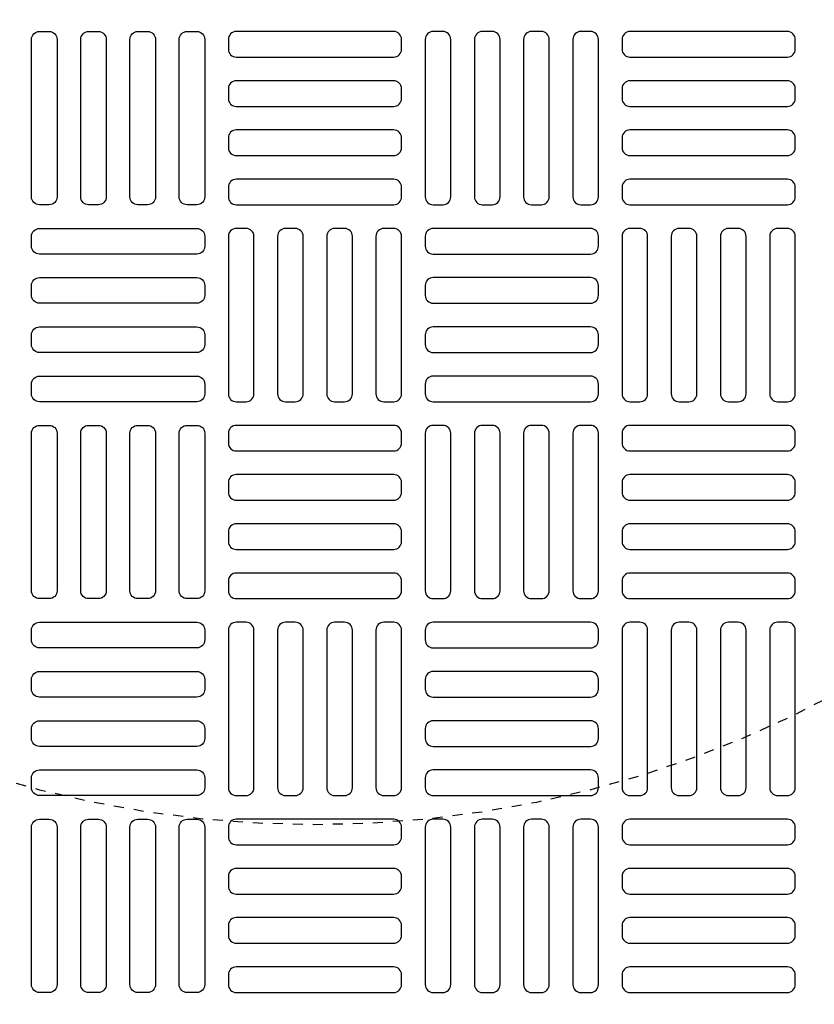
# Model space of a CAD drawing. Extents: x -169 to 7270, y -140 to 2984.
# Tile 692 of 718: x 6837 to 6845, y 1466 to 1476. Entities that reach past the tile are written whole.
import ezdxf

# ---------------------------------------------------------------- set-up
doc = ezdxf.new("R2010")
doc.units = 0
doc.header["$MEASUREMENT"] = 0
doc.linetypes.add('HIDDEN2', pattern=[0.28125, 0.1875, -0.09375])
doc.layers.get('DEFPOINTS').update_dxf_attribs({"linetype": 'CONTINUOUS'})
for name, color, linetype in [('TANK-MANHOLE-COVER-40', 2, 'CONTINUOUS'), ('TANK-MANHOLE-COVER-HATCH-40', 252, 'CONTINUOUS'), ('TANK-SLOPE', 3, 'CONTINUOUS')]:
    doc.layers.add(name, color=color, linetype=linetype)

msp = doc.modelspace()

# ---------------------------------------------------------------- linework, layer by layer
at = {"layer": 'DEFPOINTS', "color": 8, "linetype": 'HIDDEN2', "ltscale": 0.125}
msp.add_circle((6840.19351, 1479.01916), 14, dxfattribs=at)
msp.add_circle((6840.19351, 1479.01916), 14, dxfattribs=at)
at = {"layer": 'DEFPOINTS', "color": 8, "linetype": 'HIDDEN2', "ltscale": 0.5}
msp.add_circle((6840.19351, 1479.01916), 11, dxfattribs=at)
msp.add_circle((6840.19351, 1479.01916), 11, dxfattribs=at)
at = {"layer": 'TANK-MANHOLE-COVER-40', "color": 4, "linetype": 'Continuous'}
msp.add_circle((6840.19428, 1479.01916), 22.63902, dxfattribs=at)
at = {"layer": 'TANK-MANHOLE-COVER-40', "color": 1, "linetype": 'Continuous'}
msp.add_circle((6840.19428, 1479.01916), 22.44094, dxfattribs=at)
at = {"layer": 'TANK-MANHOLE-COVER-40', "color": 2, "linetype": 'Continuous'}
msp.add_circle((6840.19428, 1479.01916), 21.65354, dxfattribs=at)
at = {"layer": 'TANK-MANHOLE-COVER-HATCH-40', "linetype": 'Continuous', "flags": 128}
for points in [[(6837.5368, 1475.94829, -0.4142136), (6837.61554, 1475.86955), (6837.61554, 1474.29475, -0.4142136), (6837.5368, 1474.21601), (6837.43837, 1474.21601, -0.4142136), (6837.35963, 1474.29475), (6837.35963, 1475.86955, -0.4142136), (6837.43837, 1475.94829)], [(6838.02892, 1475.94829, -0.4142136), (6838.10766, 1475.86955), (6838.10766, 1474.29475, -0.4142136), (6838.02892, 1474.21601), (6837.9305, 1474.21601, -0.4142136), (6837.85176, 1474.29475), (6837.85176, 1475.86955, -0.4142136), (6837.9305, 1475.94829)], [(6838.52105, 1475.94829, -0.4142136), (6838.59979, 1475.86955), (6838.59979, 1474.29475, -0.4142136), (6838.52105, 1474.21601), (6838.42262, 1474.21601, -0.4142136), (6838.34388, 1474.29475), (6838.34388, 1475.86955, -0.4142136), (6838.42262, 1475.94829)], [(6839.01317, 1475.94829, -0.4142136), (6839.09191, 1475.86955), (6839.09191, 1474.29475, -0.4142136), (6839.01317, 1474.21601), (6838.91475, 1474.21601, -0.4142136), (6838.83601, 1474.29475), (6838.83601, 1475.86955, -0.4142136), (6838.91475, 1475.94829)], [(6839.32813, 1475.77113, 0.4142136), (6839.40687, 1475.69239), (6840.98168, 1475.69239, 0.4142136), (6841.06042, 1475.77113), (6841.06042, 1475.86955, 0.4142136), (6840.98168, 1475.94829), (6839.40687, 1475.94829, 0.4142136), (6839.32813, 1475.86955)], [(6841.37538, 1475.94829, 0.4142136), (6841.29664, 1475.86955), (6841.29664, 1474.29475, 0.4142136), (6841.37538, 1474.21601), (6841.4738, 1474.21601, 0.4142136), (6841.55254, 1474.29475), (6841.55254, 1475.86955, 0.4142136), (6841.4738, 1475.94829)], [(6841.8675, 1475.94829, 0.4142136), (6841.78876, 1475.86955), (6841.78876, 1474.29475, 0.4142136), (6841.8675, 1474.21601), (6841.96593, 1474.21601, 0.4142136), (6842.04467, 1474.29475), (6842.04467, 1475.86955, 0.4142136), (6841.96593, 1475.94829)], [(6842.35963, 1475.94829, 0.4142136), (6842.28089, 1475.86955), (6842.28089, 1474.29475, 0.4142136), (6842.35963, 1474.21601), (6842.45806, 1474.21601, 0.4142136), (6842.5368, 1474.29475), (6842.5368, 1475.86955, 0.4142136), (6842.45806, 1475.94829)], [(6842.85176, 1475.94829, 0.4142136), (6842.77302, 1475.86955), (6842.77302, 1474.29475, 0.4142136), (6842.85176, 1474.21601), (6842.95018, 1474.21601, 0.4142136), (6843.02892, 1474.29475), (6843.02892, 1475.86955, 0.4142136), (6842.95018, 1475.94829)], [(6843.26514, 1475.77113, 0.4142136), (6843.34388, 1475.69239), (6844.91869, 1475.69239, 0.4142136), (6844.99743, 1475.77113), (6844.99743, 1475.86955, 0.4142136), (6844.91869, 1475.94829), (6843.34388, 1475.94829, 0.4142136), (6843.26514, 1475.86955)], [(6839.32813, 1475.279, 0.4142136), (6839.40687, 1475.20026), (6840.98168, 1475.20026, 0.4142136), (6841.06042, 1475.279), (6841.06042, 1475.37743, 0.4142136), (6840.98168, 1475.45617), (6839.40687, 1475.45617, 0.4142136), (6839.32813, 1475.37743)], [(6843.26514, 1475.279, 0.4142136), (6843.34388, 1475.20026), (6844.91869, 1475.20026, 0.4142136), (6844.99743, 1475.279), (6844.99743, 1475.37743, 0.4142136), (6844.91869, 1475.45617), (6843.34388, 1475.45617, 0.4142136), (6843.26514, 1475.37743)], [(6839.32813, 1474.78688, 0.4142136), (6839.40687, 1474.70814), (6840.98168, 1474.70814, 0.4142136), (6841.06042, 1474.78688), (6841.06042, 1474.8853, 0.4142136), (6840.98168, 1474.96404), (6839.40687, 1474.96404, 0.4142136), (6839.32813, 1474.8853)], [(6843.26514, 1474.78688, 0.4142136), (6843.34388, 1474.70814), (6844.91869, 1474.70814, 0.4142136), (6844.99743, 1474.78688), (6844.99743, 1474.8853, 0.4142136), (6844.91869, 1474.96404), (6843.34388, 1474.96404, 0.4142136), (6843.26514, 1474.8853)], [(6839.32813, 1474.29475, 0.4142136), (6839.40687, 1474.21601), (6840.98168, 1474.21601, 0.4142136), (6841.06042, 1474.29475), (6841.06042, 1474.39318, 0.4142136), (6840.98168, 1474.47192), (6839.40687, 1474.47192, 0.4142136), (6839.32813, 1474.39318)], [(6843.26514, 1474.29475, 0.4142136), (6843.34388, 1474.21601), (6844.91869, 1474.21601, 0.4142136), (6844.99743, 1474.29475), (6844.99743, 1474.39318, 0.4142136), (6844.91869, 1474.47192), (6843.34388, 1474.47192, 0.4142136), (6843.26514, 1474.39318)], [(6837.35963, 1473.90105, -0.4142136), (6837.43837, 1473.97979), (6839.01317, 1473.97979, -0.4142136), (6839.09191, 1473.90105), (6839.09191, 1473.80262, -0.4142136), (6839.01317, 1473.72388), (6837.43837, 1473.72388, -0.4142136), (6837.35963, 1473.80262)], [(6839.40687, 1473.97979, 0.4142136), (6839.32813, 1473.90105), (6839.32813, 1472.32625, 0.4142136), (6839.40687, 1472.24751), (6839.5053, 1472.24751, 0.4142136), (6839.58404, 1472.32625), (6839.58404, 1473.90105, 0.4142136), (6839.5053, 1473.97979)], [(6839.899, 1473.97979, 0.4142136), (6839.82026, 1473.90105), (6839.82026, 1472.32625, 0.4142136), (6839.899, 1472.24751), (6839.99743, 1472.24751, 0.4142136), (6840.07617, 1472.32625), (6840.07617, 1473.90105, 0.4142136), (6839.99743, 1473.97979)], [(6840.39113, 1473.97979, 0.4142136), (6840.31239, 1473.90105), (6840.31239, 1472.32625, 0.4142136), (6840.39113, 1472.24751), (6840.48955, 1472.24751, 0.4142136), (6840.56829, 1472.32625), (6840.56829, 1473.90105, 0.4142136), (6840.48955, 1473.97979)], [(6840.88325, 1473.97979, 0.4142136), (6840.80451, 1473.90105), (6840.80451, 1472.32625, 0.4142136), (6840.88325, 1472.24751), (6840.98168, 1472.24751, 0.4142136), (6841.06042, 1472.32625), (6841.06042, 1473.90105, 0.4142136), (6840.98168, 1473.97979)], [(6843.02892, 1473.90105, 0.4142136), (6842.95018, 1473.97979), (6841.37538, 1473.97979, 0.4142136), (6841.29664, 1473.90105), (6841.29664, 1473.80262, 0.4142136), (6841.37538, 1473.72388), (6842.95018, 1473.72388, 0.4142136), (6843.02892, 1473.80262)], [(6843.34388, 1473.97979, 0.4142136), (6843.26514, 1473.90105), (6843.26514, 1472.32625, 0.4142136), (6843.34388, 1472.24751), (6843.44231, 1472.24751, 0.4142136), (6843.52105, 1472.32625), (6843.52105, 1473.90105, 0.4142136), (6843.44231, 1473.97979)], [(6843.83601, 1473.97979, 0.4142136), (6843.75727, 1473.90105), (6843.75727, 1472.32625, 0.4142136), (6843.83601, 1472.24751), (6843.93443, 1472.24751, 0.4142136), (6844.01317, 1472.32625), (6844.01317, 1473.90105, 0.4142136), (6843.93443, 1473.97979)], [(6844.32813, 1473.97979, 0.4142136), (6844.24939, 1473.90105), (6844.24939, 1472.32625, 0.4142136), (6844.32813, 1472.24751), (6844.42656, 1472.24751, 0.4142136), (6844.5053, 1472.32625), (6844.5053, 1473.90105, 0.4142136), (6844.42656, 1473.97979)], [(6844.82026, 1473.97979, 0.4142136), (6844.74152, 1473.90105), (6844.74152, 1472.32625, 0.4142136), (6844.82026, 1472.24751), (6844.91869, 1472.24751, 0.4142136), (6844.99743, 1472.32625), (6844.99743, 1473.90105, 0.4142136), (6844.91869, 1473.97979)], [(6837.35963, 1473.40892, -0.4142136), (6837.43837, 1473.48766), (6839.01317, 1473.48766, -0.4142136), (6839.09191, 1473.40892), (6839.09191, 1473.3105, -0.4142136), (6839.01317, 1473.23176), (6837.43837, 1473.23176, -0.4142136), (6837.35963, 1473.3105)], [(6843.02892, 1473.40892, 0.4142136), (6842.95018, 1473.48766), (6841.37538, 1473.48766, 0.4142136), (6841.29664, 1473.40892), (6841.29664, 1473.3105, 0.4142136), (6841.37538, 1473.23176), (6842.95018, 1473.23176, 0.4142136), (6843.02892, 1473.3105)], [(6837.35963, 1472.9168, -0.4142136), (6837.43837, 1472.99554), (6839.01317, 1472.99554, -0.4142136), (6839.09191, 1472.9168), (6839.09191, 1472.81837, -0.4142136), (6839.01317, 1472.73963), (6837.43837, 1472.73963, -0.4142136), (6837.35963, 1472.81837)], [(6843.02892, 1472.9168, 0.4142136), (6842.95018, 1472.99554), (6841.37538, 1472.99554, 0.4142136), (6841.29664, 1472.9168), (6841.29664, 1472.81837, 0.4142136), (6841.37538, 1472.73963), (6842.95018, 1472.73963, 0.4142136), (6843.02892, 1472.81837)], [(6837.35963, 1472.42467, -0.4142136), (6837.43837, 1472.50341), (6839.01317, 1472.50341, -0.4142136), (6839.09191, 1472.42467), (6839.09191, 1472.32625, -0.4142136), (6839.01317, 1472.24751), (6837.43837, 1472.24751, -0.4142136), (6837.35963, 1472.32625)], [(6843.02892, 1472.42467, 0.4142136), (6842.95018, 1472.50341), (6841.37538, 1472.50341, 0.4142136), (6841.29664, 1472.42467), (6841.29664, 1472.32625, 0.4142136), (6841.37538, 1472.24751), (6842.95018, 1472.24751, 0.4142136), (6843.02892, 1472.32625)], [(6837.5368, 1472.01129, -0.4142136), (6837.61554, 1471.93255), (6837.61554, 1470.35774, -0.4142136), (6837.5368, 1470.279), (6837.43837, 1470.279, -0.4142136), (6837.35963, 1470.35774), (6837.35963, 1471.93255, -0.4142136), (6837.43837, 1472.01129)], [(6838.02892, 1472.01129, -0.4142136), (6838.10766, 1471.93255), (6838.10766, 1470.35774, -0.4142136), (6838.02892, 1470.279), (6837.9305, 1470.279, -0.4142136), (6837.85176, 1470.35774), (6837.85176, 1471.93255, -0.4142136), (6837.9305, 1472.01129)], [(6838.52105, 1472.01129, -0.4142136), (6838.59979, 1471.93255), (6838.59979, 1470.35774, -0.4142136), (6838.52105, 1470.279), (6838.42262, 1470.279, -0.4142136), (6838.34388, 1470.35774), (6838.34388, 1471.93255, -0.4142136), (6838.42262, 1472.01129)], [(6839.01317, 1472.01129, -0.4142136), (6839.09191, 1471.93255), (6839.09191, 1470.35774, -0.4142136), (6839.01317, 1470.279), (6838.91475, 1470.279, -0.4142136), (6838.83601, 1470.35774), (6838.83601, 1471.93255, -0.4142136), (6838.91475, 1472.01129)], [(6839.32813, 1471.83412, 0.4142136), (6839.40687, 1471.75538), (6840.98168, 1471.75538, 0.4142136), (6841.06042, 1471.83412), (6841.06042, 1471.93255, 0.4142136), (6840.98168, 1472.01129), (6839.40687, 1472.01129, 0.4142136), (6839.32813, 1471.93255)], [(6841.37538, 1472.01129, 0.4142136), (6841.29664, 1471.93255), (6841.29664, 1470.35774, 0.4142136), (6841.37538, 1470.279), (6841.4738, 1470.279, 0.4142136), (6841.55254, 1470.35774), (6841.55254, 1471.93255, 0.4142136), (6841.4738, 1472.01129)], [(6841.8675, 1472.01129, 0.4142136), (6841.78876, 1471.93255), (6841.78876, 1470.35774, 0.4142136), (6841.8675, 1470.279), (6841.96593, 1470.279, 0.4142136), (6842.04467, 1470.35774), (6842.04467, 1471.93255, 0.4142136), (6841.96593, 1472.01129)], [(6842.35963, 1472.01129, 0.4142136), (6842.28089, 1471.93255), (6842.28089, 1470.35774, 0.4142136), (6842.35963, 1470.279), (6842.45806, 1470.279, 0.4142136), (6842.5368, 1470.35774), (6842.5368, 1471.93255, 0.4142136), (6842.45806, 1472.01129)], [(6842.85176, 1472.01129, 0.4142136), (6842.77302, 1471.93255), (6842.77302, 1470.35774, 0.4142136), (6842.85176, 1470.279), (6842.95018, 1470.279, 0.4142136), (6843.02892, 1470.35774), (6843.02892, 1471.93255, 0.4142136), (6842.95018, 1472.01129)], [(6843.26514, 1471.83412, 0.4142136), (6843.34388, 1471.75538), (6844.91869, 1471.75538, 0.4142136), (6844.99743, 1471.83412), (6844.99743, 1471.93255, 0.4142136), (6844.91869, 1472.01129), (6843.34388, 1472.01129, 0.4142136), (6843.26514, 1471.93255)], [(6839.32813, 1471.34199, 0.4142136), (6839.40687, 1471.26325), (6840.98168, 1471.26325, 0.4142136), (6841.06042, 1471.34199), (6841.06042, 1471.44042, 0.4142136), (6840.98168, 1471.51916), (6839.40687, 1471.51916, 0.4142136), (6839.32813, 1471.44042)], [(6843.26514, 1471.34199, 0.4142136), (6843.34388, 1471.26325), (6844.91869, 1471.26325, 0.4142136), (6844.99743, 1471.34199), (6844.99743, 1471.44042, 0.4142136), (6844.91869, 1471.51916), (6843.34388, 1471.51916, 0.4142136), (6843.26514, 1471.44042)], [(6839.32813, 1470.84987, 0.4142136), (6839.40687, 1470.77113), (6840.98168, 1470.77113, 0.4142136), (6841.06042, 1470.84987), (6841.06042, 1470.94829, 0.4142136), (6840.98168, 1471.02703), (6839.40687, 1471.02703, 0.4142136), (6839.32813, 1470.94829)], [(6843.26514, 1470.84987, 0.4142136), (6843.34388, 1470.77113), (6844.91869, 1470.77113, 0.4142136), (6844.99743, 1470.84987), (6844.99743, 1470.94829, 0.4142136), (6844.91869, 1471.02703), (6843.34388, 1471.02703, 0.4142136), (6843.26514, 1470.94829)], [(6839.32813, 1470.35774, 0.4142136), (6839.40687, 1470.279), (6840.98168, 1470.279, 0.4142136), (6841.06042, 1470.35774), (6841.06042, 1470.45617, 0.4142136), (6840.98168, 1470.53491), (6839.40687, 1470.53491, 0.4142136), (6839.32813, 1470.45617)], [(6843.26514, 1470.35774, 0.4142136), (6843.34388, 1470.279), (6844.91869, 1470.279, 0.4142136), (6844.99743, 1470.35774), (6844.99743, 1470.45617, 0.4142136), (6844.91869, 1470.53491), (6843.34388, 1470.53491, 0.4142136), (6843.26514, 1470.45617)], [(6837.35963, 1469.96404, -0.4142136), (6837.43837, 1470.04278), (6839.01317, 1470.04278, -0.4142136), (6839.09191, 1469.96404), (6839.09191, 1469.86562, -0.4142136), (6839.01317, 1469.78688), (6837.43837, 1469.78688, -0.4142136), (6837.35963, 1469.86562)], [(6839.40687, 1470.04278, 0.4142136), (6839.32813, 1469.96404), (6839.32813, 1468.38924, 0.4142136), (6839.40687, 1468.3105), (6839.5053, 1468.3105, 0.4142136), (6839.58404, 1468.38924), (6839.58404, 1469.96404, 0.4142136), (6839.5053, 1470.04278)], [(6839.899, 1470.04278, 0.4142136), (6839.82026, 1469.96404), (6839.82026, 1468.38924, 0.4142136), (6839.899, 1468.3105), (6839.99743, 1468.3105, 0.4142136), (6840.07617, 1468.38924), (6840.07617, 1469.96404, 0.4142136), (6839.99743, 1470.04278)], [(6840.39113, 1470.04278, 0.4142136), (6840.31239, 1469.96404), (6840.31239, 1468.38924, 0.4142136), (6840.39113, 1468.3105), (6840.48955, 1468.3105, 0.4142136), (6840.56829, 1468.38924), (6840.56829, 1469.96404, 0.4142136), (6840.48955, 1470.04278)], [(6840.88325, 1470.04278, 0.4142136), (6840.80451, 1469.96404), (6840.80451, 1468.38924, 0.4142136), (6840.88325, 1468.3105), (6840.98168, 1468.3105, 0.4142136), (6841.06042, 1468.38924), (6841.06042, 1469.96404, 0.4142136), (6840.98168, 1470.04278)], [(6843.02892, 1469.96404, 0.4142136), (6842.95018, 1470.04278), (6841.37538, 1470.04278, 0.4142136), (6841.29664, 1469.96404), (6841.29664, 1469.86562, 0.4142136), (6841.37538, 1469.78688), (6842.95018, 1469.78688, 0.4142136), (6843.02892, 1469.86562)], [(6843.34388, 1470.04278, 0.4142136), (6843.26514, 1469.96404), (6843.26514, 1468.38924, 0.4142136), (6843.34388, 1468.3105), (6843.44231, 1468.3105, 0.4142136), (6843.52105, 1468.38924), (6843.52105, 1469.96404, 0.4142136), (6843.44231, 1470.04278)], [(6843.83601, 1470.04278, 0.4142136), (6843.75727, 1469.96404), (6843.75727, 1468.38924, 0.4142136), (6843.83601, 1468.3105), (6843.93443, 1468.3105, 0.4142136), (6844.01317, 1468.38924), (6844.01317, 1469.96404, 0.4142136), (6843.93443, 1470.04278)], [(6844.32813, 1470.04278, 0.4142136), (6844.24939, 1469.96404), (6844.24939, 1468.38924, 0.4142136), (6844.32813, 1468.3105), (6844.42656, 1468.3105, 0.4142136), (6844.5053, 1468.38924), (6844.5053, 1469.96404, 0.4142136), (6844.42656, 1470.04278)], [(6844.82026, 1470.04278, 0.4142136), (6844.74152, 1469.96404), (6844.74152, 1468.38924, 0.4142136), (6844.82026, 1468.3105), (6844.91869, 1468.3105, 0.4142136), (6844.99743, 1468.38924), (6844.99743, 1469.96404, 0.4142136), (6844.91869, 1470.04278)], [(6837.35963, 1469.47192, -0.4142136), (6837.43837, 1469.55066), (6839.01317, 1469.55066, -0.4142136), (6839.09191, 1469.47192), (6839.09191, 1469.37349, -0.4142136), (6839.01317, 1469.29475), (6837.43837, 1469.29475, -0.4142136), (6837.35963, 1469.37349)], [(6843.02892, 1469.47192, 0.4142136), (6842.95018, 1469.55066), (6841.37538, 1469.55066, 0.4142136), (6841.29664, 1469.47192), (6841.29664, 1469.37349, 0.4142136), (6841.37538, 1469.29475), (6842.95018, 1469.29475, 0.4142136), (6843.02892, 1469.37349)], [(6837.35963, 1468.97979, -0.4142136), (6837.43837, 1469.05853), (6839.01317, 1469.05853, -0.4142136), (6839.09191, 1468.97979), (6839.09191, 1468.88136, -0.4142136), (6839.01317, 1468.80262), (6837.43837, 1468.80262, -0.4142136), (6837.35963, 1468.88136)], [(6843.02892, 1468.97979, 0.4142136), (6842.95018, 1469.05853), (6841.37538, 1469.05853, 0.4142136), (6841.29664, 1468.97979), (6841.29664, 1468.88136, 0.4142136), (6841.37538, 1468.80262), (6842.95018, 1468.80262, 0.4142136), (6843.02892, 1468.88136)], [(6837.35963, 1468.48766, -0.4142136), (6837.43837, 1468.5664), (6839.01317, 1468.5664, -0.4142136), (6839.09191, 1468.48766), (6839.09191, 1468.38924, -0.4142136), (6839.01317, 1468.3105), (6837.43837, 1468.3105, -0.4142136), (6837.35963, 1468.38924)], [(6843.02892, 1468.48766, 0.4142136), (6842.95018, 1468.5664), (6841.37538, 1468.5664, 0.4142136), (6841.29664, 1468.48766), (6841.29664, 1468.38924, 0.4142136), (6841.37538, 1468.3105), (6842.95018, 1468.3105, 0.4142136), (6843.02892, 1468.38924)], [(6837.5368, 1468.07428, -0.4142136), (6837.61554, 1467.99554), (6837.61554, 1466.42073, -0.4142136), (6837.5368, 1466.34199), (6837.43837, 1466.34199, -0.4142136), (6837.35963, 1466.42073), (6837.35963, 1467.99554, -0.4142136), (6837.43837, 1468.07428)], [(6838.02892, 1468.07428, -0.4142136), (6838.10766, 1467.99554), (6838.10766, 1466.42073, -0.4142136), (6838.02892, 1466.34199), (6837.9305, 1466.34199, -0.4142136), (6837.85176, 1466.42073), (6837.85176, 1467.99554, -0.4142136), (6837.9305, 1468.07428)], [(6838.52105, 1468.07428, -0.4142136), (6838.59979, 1467.99554), (6838.59979, 1466.42073, -0.4142136), (6838.52105, 1466.34199), (6838.42262, 1466.34199, -0.4142136), (6838.34388, 1466.42073), (6838.34388, 1467.99554, -0.4142136), (6838.42262, 1468.07428)], [(6839.01317, 1468.07428, -0.4142136), (6839.09191, 1467.99554), (6839.09191, 1466.42073, -0.4142136), (6839.01317, 1466.34199), (6838.91475, 1466.34199, -0.4142136), (6838.83601, 1466.42073), (6838.83601, 1467.99554, -0.4142136), (6838.91475, 1468.07428)], [(6839.32813, 1467.89711, 0.4142136), (6839.40687, 1467.81837), (6840.98168, 1467.81837, 0.4142136), (6841.06042, 1467.89711), (6841.06042, 1467.99554, 0.4142136), (6840.98168, 1468.07428), (6839.40687, 1468.07428, 0.4142136), (6839.32813, 1467.99554)], [(6841.37538, 1468.07428, 0.4142136), (6841.29664, 1467.99554), (6841.29664, 1466.42073, 0.4142136), (6841.37538, 1466.34199), (6841.4738, 1466.34199, 0.4142136), (6841.55254, 1466.42073), (6841.55254, 1467.99554, 0.4142136), (6841.4738, 1468.07428)], [(6841.8675, 1468.07428, 0.4142136), (6841.78876, 1467.99554), (6841.78876, 1466.42073, 0.4142136), (6841.8675, 1466.34199), (6841.96593, 1466.34199, 0.4142136), (6842.04467, 1466.42073), (6842.04467, 1467.99554, 0.4142136), (6841.96593, 1468.07428)], [(6842.35963, 1468.07428, 0.4142136), (6842.28089, 1467.99554), (6842.28089, 1466.42073, 0.4142136), (6842.35963, 1466.34199), (6842.45806, 1466.34199, 0.4142136), (6842.5368, 1466.42073), (6842.5368, 1467.99554, 0.4142136), (6842.45806, 1468.07428)], [(6842.85176, 1468.07428, 0.4142136), (6842.77302, 1467.99554), (6842.77302, 1466.42073, 0.4142136), (6842.85176, 1466.34199), (6842.95018, 1466.34199, 0.4142136), (6843.02892, 1466.42073), (6843.02892, 1467.99554, 0.4142136), (6842.95018, 1468.07428)], [(6843.26514, 1467.89711, 0.4142136), (6843.34388, 1467.81837), (6844.91869, 1467.81837, 0.4142136), (6844.99743, 1467.89711), (6844.99743, 1467.99554, 0.4142136), (6844.91869, 1468.07428), (6843.34388, 1468.07428, 0.4142136), (6843.26514, 1467.99554)], [(6839.32813, 1467.40499, 0.4142136), (6839.40687, 1467.32625), (6840.98168, 1467.32625, 0.4142136), (6841.06042, 1467.40499), (6841.06042, 1467.50341, 0.4142136), (6840.98168, 1467.58215), (6839.40687, 1467.58215, 0.4142136), (6839.32813, 1467.50341)], [(6843.26514, 1467.40499, 0.4142136), (6843.34388, 1467.32625), (6844.91869, 1467.32625, 0.4142136), (6844.99743, 1467.40499), (6844.99743, 1467.50341, 0.4142136), (6844.91869, 1467.58215), (6843.34388, 1467.58215, 0.4142136), (6843.26514, 1467.50341)], [(6839.32813, 1466.91286, 0.4142136), (6839.40687, 1466.83412), (6840.98168, 1466.83412, 0.4142136), (6841.06042, 1466.91286), (6841.06042, 1467.01129, 0.4142136), (6840.98168, 1467.09003), (6839.40687, 1467.09003, 0.4142136), (6839.32813, 1467.01129)], [(6843.26514, 1466.91286, 0.4142136), (6843.34388, 1466.83412), (6844.91869, 1466.83412, 0.4142136), (6844.99743, 1466.91286), (6844.99743, 1467.01129, 0.4142136), (6844.91869, 1467.09003), (6843.34388, 1467.09003, 0.4142136), (6843.26514, 1467.01129)], [(6839.32813, 1466.42073, 0.4142136), (6839.40687, 1466.34199), (6840.98168, 1466.34199, 0.4142136), (6841.06042, 1466.42073), (6841.06042, 1466.51916, 0.4142136), (6840.98168, 1466.5979), (6839.40687, 1466.5979, 0.4142136), (6839.32813, 1466.51916)], [(6843.26514, 1466.42073, 0.4142136), (6843.34388, 1466.34199), (6844.91869, 1466.34199, 0.4142136), (6844.99743, 1466.42073), (6844.99743, 1466.51916, 0.4142136), (6844.91869, 1466.5979), (6843.34388, 1466.5979, 0.4142136), (6843.26514, 1466.51916)]]:
    msp.add_lwpolyline(points, format="xyb", close=True, dxfattribs=at)
at = {"layer": 'TANK-SLOPE'}
msp.add_lwpolyline([(6895.74258, 1461.99195, 0.7059786), (6895.74311, 1496.04464), (6851.79026, 1511.65955, 1.4164736), (6851.78925, 1446.37841)], format="xyb", close=True, dxfattribs=at)

doc.saveas('drawing.dxf')
